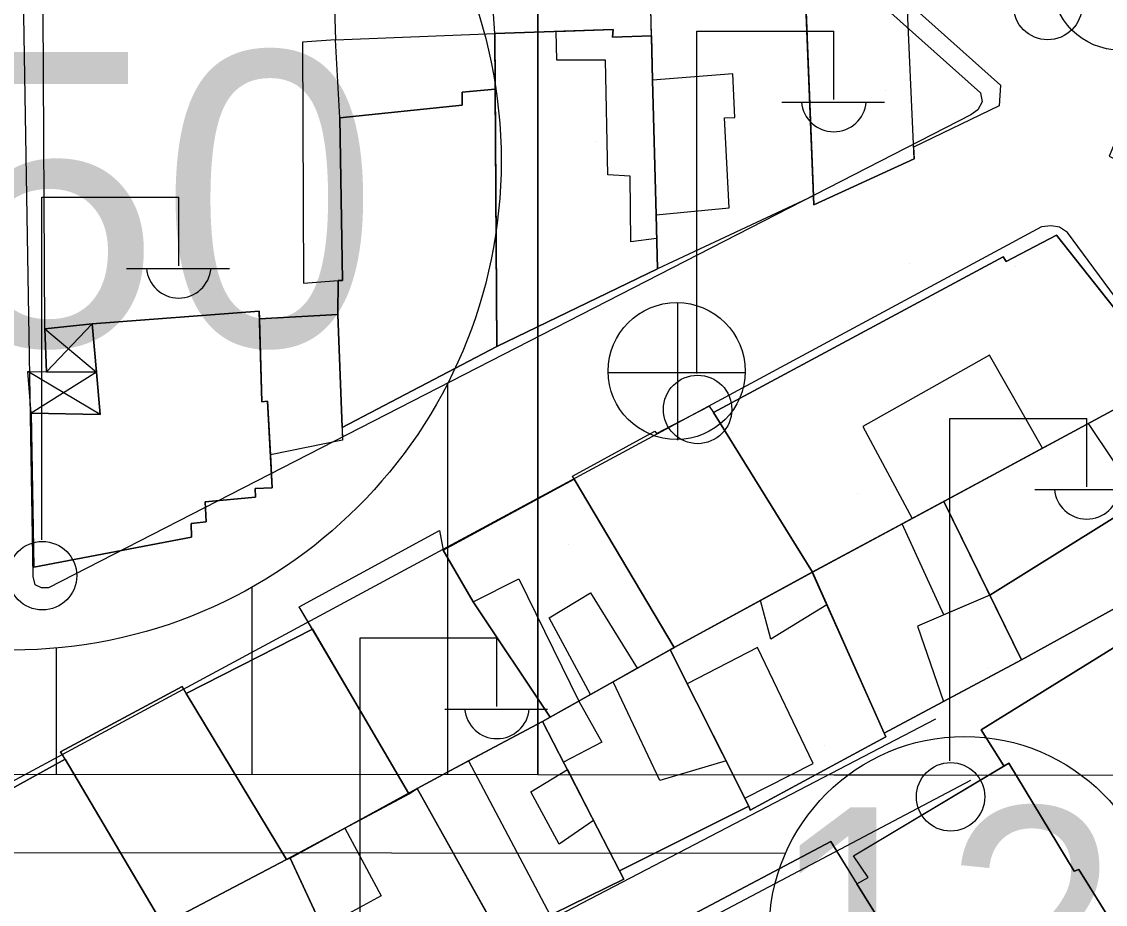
# Model space of a CAD drawing. Extents: x 417997 to 421451, y 4451742 to 4455216.
# Drawn here: x 420935.4 to 420990.8, y 4452504.1 to 4452549.2 of the extents above; entities that cross this region are included whole.
import ezdxf

# ---------------------------------------------------------------- set-up
doc = ezdxf.new("R2010")
doc.units = 0
for name, color, linetype in [('ADA', 7, 'Continuous'), ('ADAKENARI', 7, 'Continuous'), ('B_Mesken', 7, 'Continuous'), ('B_Sundurma', 7, 'Continuous'), ('B_Teras', 7, 'Continuous'), ('Default', 7, 'Continuous'), ('KALDIRIM', 7, 'Continuous'), ('KD_DAIRE', 7, 'Continuous'), ('KD_YGEN', 7, 'Continuous'), ('PL_AYA_PARK_DINLENME', 7, 'Continuous'), ('PL_KON_MEV_350', 7, 'Continuous'), ('S_Elektrik_Diregi', 7, 'Continuous'), ('S_Rogar_Kapagi', 7, 'Continuous'), ('S_Rogar_Kapagi_Buski', 7, 'Continuous'), ('Sinir_Duvar_tek_tarafa_ait', 7, 'Continuous'), ('SM_DAIRE', 7, 'Continuous'), ('SM_TAKS', 7, 'Continuous'), ('TR_ORTAYOGUNKONUT', 7, 'Continuous'), ('TR_PARKALANI', 7, 'Continuous'), ('Yol_Sose', 7, 'Continuous')]:
    doc.layers.add(name, color=color, linetype=linetype)

# ---------------------------------------------------------------- blocks, each defined once
blk = doc.blocks.new('POINT_DISPLAY')
at = {"layer": 'Default'}
blk.add_line((0, 0), (0, 0), dxfattribs=at)

msp = doc.modelspace()

# ---------------------------------------------------------------- linework, layer by layer
at = {"layer": 'ADA'}
msp.add_line((420961.746, 4452565.871), (420961.746, 4452510.753), dxfattribs=at)
msp.add_line((420961.746, 4452565.871), (420961.746, 4452510.753), dxfattribs=at)
at = {"layer": 'ADAKENARI'}
for p, q in [((420961.746, 4452510.753), (420907.176, 4452510.794)), ((420961.746, 4452510.753), (420907.176, 4452510.794)), ((421040.932, 4452510.693), (420961.746, 4452510.753)), ((421040.932, 4452510.693), (420961.746, 4452510.753))]:
    msp.add_line(p, q, dxfattribs=at)
at = {"layer": 'B_Mesken'}
for points in [[(420980.972, 4452542.236), (420975.851, 4452539.888), (420975.311, 4452553.437), (420976.298, 4452554.799), (420980.596, 4452550.969), (420980.626, 4452550.265), (420985.387, 4452546.007), (420985.325, 4452544.945), (420980.947, 4452542.827)], [(420980.972, 4452542.236), (420975.851, 4452539.888), (420975.833, 4452540.338), (420975.407, 4452551.046), (420975.311, 4452553.437), (420976.298, 4452554.799), (420980.596, 4452550.969), (420980.626, 4452550.265), (420985.387, 4452546.007), (420985.325, 4452544.945), (420980.947, 4452542.827)], [(420975.833, 4452540.338), (420967.855, 4452536.612), (420967.784, 4452539.371), (420967.594, 4452546.25), (420967.497, 4452550.65), (420975.406, 4452551.046)], [(420975.833, 4452540.338), (420967.855, 4452536.612), (420967.784, 4452539.371), (420967.594, 4452546.25), (420967.544, 4452548.524), (420967.497, 4452550.65), (420975.407, 4452551.046)], [(420936.527, 4452533.557), (420936.443, 4452549.799), (420951.319, 4452550.495), (420951.401, 4452548.315), (420949.7, 4452548.198), (420949.765, 4452535.888), (420951.531, 4452536.016), (420951.516, 4452534.278), (420947.508, 4452534.06), (420947.497, 4452534.457), (420938.955, 4452533.81)], [(420951.531, 4452536.016), (420951.517, 4452534.278), (420947.508, 4452534.06), (420947.497, 4452534.457), (420938.955, 4452533.81), (420936.527, 4452533.557), (420936.443, 4452549.799), (420944.841, 4452550.192), (420951.319, 4452550.495), (420951.401, 4452548.315), (420949.7, 4452548.198), (420949.765, 4452535.888)], [(420967.544, 4452548.524), (420965.552, 4452548.46), (420965.596, 4452548.845), (420959.54, 4452548.644), (420959.645, 4452532.647), (420967.855, 4452536.612), (420967.784, 4452539.371), (420967.594, 4452546.25)], [(420967.544, 4452548.524), (420967.594, 4452546.25), (420967.784, 4452539.371), (420967.855, 4452536.612), (420959.645, 4452532.647), (420959.559, 4452545.805), (420959.54, 4452548.644), (420965.597, 4452548.845), (420965.552, 4452548.46)], [(420951.733, 4452528.513), (420959.645, 4452532.647), (420959.559, 4452545.805), (420957.867, 4452545.639), (420957.867, 4452544.977), (420951.617, 4452544.338), (420951.751, 4452536.027), (420951.531, 4452536.016), (420951.516, 4452534.278)], [(420959.645, 4452532.647), (420951.733, 4452528.513), (420951.517, 4452534.278), (420951.531, 4452536.016), (420951.751, 4452536.027), (420951.617, 4452544.338), (420957.867, 4452544.977), (420957.867, 4452545.639), (420959.559, 4452545.805)], [(420975.773, 4452521.113), (420994.084, 4452530.975), (420988.256, 4452538.331), (420985.682, 4452536.993), (420985.523, 4452537.229), (420970.729, 4452529.279)], [(420994.084, 4452530.975), (420982.499, 4452524.735), (420975.774, 4452521.113), (420970.729, 4452529.279), (420985.522, 4452537.229), (420985.682, 4452536.993), (420988.256, 4452538.331)], [(420935.964, 4452521.365), (420944.039, 4452522.9), (420944.01, 4452523.611), (420944.789, 4452523.683), (420944.736, 4452524.718), (420947.3, 4452524.949), (420947.283, 4452525.385), (420948.156, 4452525.418), (420947.917, 4452529.85), (420947.625, 4452529.823), (420947.497, 4452534.457), (420938.955, 4452533.81), (420939.361, 4452529.169), (420935.83, 4452529.245)], [(420947.508, 4452534.06), (420947.625, 4452529.823), (420947.917, 4452529.85), (420948.065, 4452527.118), (420948.156, 4452525.418), (420947.284, 4452525.385), (420947.3, 4452524.949), (420944.736, 4452524.718), (420944.789, 4452523.683), (420944.011, 4452523.611), (420944.039, 4452522.9), (420935.964, 4452521.365), (420935.83, 4452529.246), (420939.361, 4452529.169), (420939.171, 4452531.341), (420938.955, 4452533.81), (420947.497, 4452534.457)], [(420951.516, 4452534.278), (420951.757, 4452527.864), (420948.064, 4452527.118), (420947.917, 4452529.85), (420947.625, 4452529.823), (420947.508, 4452534.06)], [(420951.733, 4452528.513), (420951.758, 4452527.864), (420948.065, 4452527.118), (420947.917, 4452529.85), (420947.625, 4452529.823), (420947.508, 4452534.06), (420951.517, 4452534.278)], [(420986.462, 4452516.636), (420999.044, 4452523.564), (420994.084, 4452530.975), (420982.499, 4452524.735)], [(420986.462, 4452516.636), (420982.499, 4452524.735), (420994.084, 4452530.975), (420999.044, 4452523.564)], [(420975.773, 4452521.113), (420968.712, 4452517.266), (420963.507, 4452526.021), (420967.717, 4452528.321), (420967.805, 4452528.202), (420970.5, 4452529.599), (420970.729, 4452529.279)], [(420970.729, 4452529.279), (420975.774, 4452521.113), (420968.712, 4452517.266), (420963.597, 4452525.869), (420963.507, 4452526.021), (420967.717, 4452528.322), (420967.805, 4452528.202), (420970.501, 4452529.599)], [(420956.905, 4452522.243), (420963.597, 4452525.869), (420968.712, 4452517.266), (420962.366, 4452513.699), (420958.435, 4452519.607)], [(420968.712, 4452517.266), (420968.499, 4452517.147), (420962.366, 4452513.699), (420958.435, 4452519.607), (420956.905, 4452522.243), (420963.597, 4452525.869)], [(420979.449, 4452512.894), (420986.462, 4452516.636), (420982.499, 4452524.735), (420975.773, 4452521.113)], [(420986.462, 4452516.636), (420979.449, 4452512.894), (420975.774, 4452521.113), (420982.499, 4452524.735)], [(420994.375, 4452497.928), (420989.402, 4452505.929), (420989.153, 4452505.834), (420985.82, 4452511.363), (420985.571, 4452511.214), (420984.406, 4452513.055), (421001.92, 4452523.916), (421008.838, 4452513.155), (421008.298, 4452512.824), (421012.169, 4452506.898), (420998.552, 4452498.832), (420998.328, 4452499.3), (420994.766, 4452497.11)], [(420994.374, 4452497.928), (420994.766, 4452497.11), (420998.328, 4452499.3), (420998.552, 4452498.832), (421012.169, 4452506.898), (421008.298, 4452512.824), (421008.838, 4452513.155), (421001.92, 4452523.915), (420984.406, 4452513.055), (420985.571, 4452511.214), (420985.82, 4452511.362), (420989.153, 4452505.834), (420989.402, 4452505.929)], [(420956.905, 4452522.243), (420958.435, 4452519.607), (420962.366, 4452513.699), (420961.986, 4452513.486), (420958.198, 4452511.467), (420955.578, 4452510.07), (420955.154, 4452509.781), (420949.541, 4452519.348), (420956.707, 4452523.248)], [(420956.905, 4452522.243), (420958.435, 4452519.607), (420962.366, 4452513.699), (420961.986, 4452513.486), (420958.198, 4452511.467), (420955.578, 4452510.07), (420955.154, 4452509.781), (420955.129, 4452509.824), (420950.216, 4452518.199), (420949.542, 4452519.348), (420956.707, 4452523.248)], [(420972.522, 4452509.167), (420972.603, 4452508.952), (420979.536, 4452512.699), (420975.773, 4452521.113), (420968.712, 4452517.266), (420968.499, 4452517.147)], [(420979.449, 4452512.894), (420979.536, 4452512.699), (420972.603, 4452508.952), (420972.522, 4452509.167), (420968.499, 4452517.147), (420968.712, 4452517.266), (420975.774, 4452521.113)], [(420948.896, 4452506.431), (420951.866, 4452508.034), (420955.154, 4452509.781), (420950.216, 4452518.199), (420943.769, 4452514.924)], [(420955.154, 4452509.781), (420951.867, 4452508.034), (420948.897, 4452506.431), (420943.769, 4452514.924), (420950.216, 4452518.199), (420955.129, 4452509.824)], [(420965.913, 4452505.863), (420972.522, 4452509.167), (420968.499, 4452517.147), (420961.986, 4452513.486)], [(420972.522, 4452509.167), (420965.913, 4452505.863), (420961.986, 4452513.486), (420962.366, 4452513.699), (420968.499, 4452517.147)], [(420937.341, 4452511.939), (420942.57, 4452503.119), (420948.896, 4452506.431), (420943.557, 4452515.275)], [(420943.769, 4452514.924), (420948.897, 4452506.431), (420942.57, 4452503.119), (420937.57, 4452511.554), (420937.341, 4452511.939), (420943.557, 4452515.275)], [(420955.578, 4452510.07), (420959.882, 4452502.357), (420966.136, 4452505.429), (420961.986, 4452513.486)], [(420965.913, 4452505.863), (420966.136, 4452505.43), (420959.882, 4452502.357), (420959.699, 4452502.686), (420955.578, 4452510.07), (420958.198, 4452511.467), (420961.986, 4452513.486)], [(420931.702, 4452497.51), (420942.57, 4452503.119), (420937.569, 4452511.554), (420925.871, 4452505.109), (420930.103, 4452499.605)], [(420942.57, 4452503.119), (420931.702, 4452497.51), (420930.103, 4452499.605), (420925.871, 4452505.109), (420937.57, 4452511.554)], [(420994.375, 4452497.928), (420990.159, 4452495.369), (420985.53, 4452493.098), (420985.226, 4452493.664), (420978.054, 4452505.196), (420978.624, 4452505.509), (420977.885, 4452506.626), (420985.571, 4452511.214), (420985.82, 4452511.363), (420989.153, 4452505.834), (420989.402, 4452505.929)], [(420978.054, 4452505.196), (420978.624, 4452505.509), (420977.885, 4452506.626), (420985.82, 4452511.362), (420989.153, 4452505.834), (420989.402, 4452505.929), (420994.374, 4452497.928), (420990.159, 4452495.369), (420985.53, 4452493.098), (420985.226, 4452493.664)], [(420952.633, 4452498.832), (420959.698, 4452502.686), (420955.578, 4452510.07), (420949.075, 4452506.502)], [(420951.867, 4452508.034), (420955.154, 4452509.781), (420955.578, 4452510.07), (420959.699, 4452502.686), (420952.633, 4452498.832), (420949.075, 4452506.503)], [(420969.153, 4452503.358), (420977.894, 4452489.7), (420985.226, 4452493.664), (420976.712, 4452507.355)], [(420978.054, 4452505.196), (420985.226, 4452493.664), (420977.894, 4452489.7), (420970.679, 4452500.973), (420969.153, 4452503.359), (420976.712, 4452507.355)], [(420952.633, 4452498.832), (420952.824, 4452498.42), (420949.855, 4452496.879), (420950.014, 4452496.559), (420946.699, 4452494.884), (420944.846, 4452498.629), (420944.937, 4452498.676), (420942.57, 4452503.119), (420948.897, 4452506.431), (420949.075, 4452506.503)], [(420942.57, 4452503.119), (420944.937, 4452498.676), (420944.846, 4452498.629), (420946.699, 4452494.884), (420950.014, 4452496.559), (420949.855, 4452496.879), (420952.824, 4452498.42), (420949.075, 4452506.502), (420948.896, 4452506.431)]]:
    msp.add_lwpolyline(points, close=True, dxfattribs=at)
at = {"layer": 'B_Sundurma'}
for p, q in [((420936.622, 4452531.358), (420938.955, 4452533.81)), ((420936.527, 4452533.557), (420939.171, 4452531.341)), ((420939.361, 4452529.169), (420935.658, 4452531.364)), ((420939.171, 4452531.341), (420935.83, 4452529.245))]:
    msp.add_line(p, q, dxfattribs=at)
for points in [[(420936.527, 4452533.557), (420936.622, 4452531.358), (420939.171, 4452531.341), (420938.955, 4452533.81)], [(420939.171, 4452531.341), (420936.622, 4452531.358), (420936.527, 4452533.557), (420938.955, 4452533.81)], [(420939.171, 4452531.341), (420939.361, 4452529.169), (420935.83, 4452529.245), (420935.658, 4452531.364)], [(420936.622, 4452531.358), (420939.171, 4452531.341), (420939.361, 4452529.169), (420935.83, 4452529.246), (420935.658, 4452531.364)]]:
    msp.add_lwpolyline(points, close=True, dxfattribs=at)
at = {"layer": 'B_Teras'}
for points in [[(420975.311, 4452553.437), (420975.851, 4452539.888), (420980.972, 4452542.236), (420980.596, 4452550.969), (420976.298, 4452554.799)], [(420967.815, 4452538.169), (420966.486, 4452537.99), (420966.466, 4452541.359), (420965.318, 4452541.421), (420965.206, 4452547.28), (420962.717, 4452547.278), (420962.677, 4452548.748), (420965.596, 4452548.845), (420965.552, 4452548.46), (420967.544, 4452548.524), (420967.594, 4452546.25)], [(420967.594, 4452546.25), (420967.784, 4452539.371), (420971.517, 4452539.725), (420971.29, 4452544.335), (420971.807, 4452544.345), (420971.712, 4452546.576)], [(420987.535, 4452527.448), (420984.837, 4452532.205), (420978.363, 4452528.554), (420980.871, 4452523.859), (420982.499, 4452524.735)], [(420982.499, 4452524.735), (420984.846, 4452519.937), (420992.544, 4452524.742), (420989.893, 4452528.718), (420987.535, 4452527.448)], [(420984.846, 4452519.937), (420986.462, 4452516.636), (420995.296, 4452521.5), (420993.225, 4452525.193), (420992.544, 4452524.742)], [(420982.501, 4452518.937), (420980.372, 4452523.59), (420982.499, 4452524.735), (420984.846, 4452519.937)], [(420973.128, 4452519.672), (420975.773, 4452521.113), (420976.519, 4452519.446), (420973.658, 4452517.699)], [(420960.769, 4452520.778), (420963.83, 4452514.522), (420962.366, 4452513.699), (420958.435, 4452519.607)], [(420966.818, 4452516.202), (420965.585, 4452515.509), (420964.427, 4452514.858), (420962.315, 4452518.778), (420964.429, 4452520.055)], [(420984.846, 4452519.937), (420981.158, 4452518.364), (420982.477, 4452514.509), (420986.462, 4452516.636)], [(420971.363, 4452511.467), (420967.978, 4452510.471), (420965.585, 4452515.509), (420968.499, 4452517.147), (420969.372, 4452515.415)], [(420972.321, 4452509.566), (420975.822, 4452511.342), (420972.965, 4452517.259), (420969.372, 4452515.415)], [(420965.011, 4452512.43), (420963.056, 4452511.409), (420961.986, 4452513.486), (420962.366, 4452513.699), (420963.83, 4452514.522)], [(420958.198, 4452511.467), (420962.377, 4452503.583), (420959.882, 4452502.357), (420955.578, 4452510.07)], [(420961.376, 4452509.888), (420963.25, 4452511.032), (420964.593, 4452508.424), (420962.834, 4452507.216)], [(420953.731, 4452504.583), (420950.725, 4452502.945), (420949.075, 4452506.502), (420951.866, 4452508.034)]]:
    msp.add_lwpolyline(points, close=True, dxfattribs=at)
at = {"layer": 'KALDIRIM'}
msp.add_line((420974.403, 4452506.743), (420878.154, 4452506.815), dxfattribs=at)
msp.add_line((420974.403, 4452506.743), (420878.154, 4452506.815), dxfattribs=at)
at = {"layer": 'KD_DAIRE'}
msp.add_circle((420983.559, 4452502.721), 10, dxfattribs=at)
msp.add_circle((420983.559, 4452502.721), 10, dxfattribs=at)
at = {"layer": 'PL_AYA_PARK_DINLENME'}
msp.add_lwpolyline([(420865.852, 4452665.575), (420934.438, 4452652.874), (421020.171, 4452624.931), (421083.042, 4452768.454), (421045.573, 4452802.747), (421049.812, 4452811.417), (421094.473, 4452793.222), (421111.619, 4452786.236), (421027.157, 4452585.558), (421011.915, 4452592.544), (420990.958, 4452542.374), (421045.971, 4452514.144), (421040.932, 4452510.693), (420961.746, 4452510.753), (420961.746, 4452565.871), (420907.131, 4452617.311)], dxfattribs=at)
msp.add_lwpolyline([(420865.852, 4452665.575), (420934.438, 4452652.874), (421020.171, 4452624.931), (421083.042, 4452768.454), (421045.573, 4452802.747), (421049.812, 4452811.417), (421094.473, 4452793.222), (421111.619, 4452786.236), (421027.157, 4452585.558), (421011.915, 4452592.544), (420990.958, 4452542.374), (421045.971, 4452514.144), (421040.932, 4452510.693), (420961.746, 4452510.753), (420961.746, 4452565.871), (420907.131, 4452617.311)], dxfattribs=at)
at = {"layer": 'PL_KON_MEV_350'}
msp.add_lwpolyline([(420961.746, 4452510.753), (420907.176, 4452510.794), (420907.131, 4452617.311), (420961.746, 4452565.871)], close=True, dxfattribs=at)
at = {"layer": 'S_Elektrik_Diregi'}
for p, q in [((420969.872, 4452531.266), (420969.872, 4452548.766)), ((420969.872, 4452548.766), (420976.872, 4452548.766)), ((420976.872, 4452545.266), (420976.872, 4452548.766)), ((420974.212, 4452545.126), (420979.462, 4452545.126)), ((420936.378, 4452522.77), (420936.378, 4452540.27)), ((420936.378, 4452540.27), (420943.378, 4452540.27)), ((420943.378, 4452536.77), (420943.378, 4452540.27)), ((420940.718, 4452536.63), (420945.968, 4452536.63)), ((420982.805, 4452511.473), (420982.805, 4452528.973)), ((420982.805, 4452528.973), (420989.805, 4452528.973)), ((420989.805, 4452525.473), (420989.805, 4452528.973)), ((420987.145, 4452525.333), (420992.395, 4452525.333)), ((420952.65, 4452500.254), (420952.65, 4452517.754)), ((420952.65, 4452517.754), (420959.65, 4452517.754)), ((420959.65, 4452514.254), (420959.65, 4452517.754)), ((420956.99, 4452514.114), (420962.24, 4452514.114))]:
    msp.add_line(p, q, dxfattribs=at)
for centre in [(420987.807, 4452550.07), (420969.908, 4452529.431), (420936.414, 4452520.934), (420982.841, 4452509.637)]:
    msp.add_circle(centre, 1.75, dxfattribs=at)
for centre in [(420976.873, 4452545.279), (420943.379, 4452536.783), (420989.805, 4452525.486), (420959.651, 4452514.267)]:
    msp.add_arc(centre, 1.658, 184.8384, 355.1464, dxfattribs=at)
at = {"layer": 'S_Rogar_Kapagi'}
for p, q in [((420968.891, 4452527.861), (420968.891, 4452534.861)), ((420965.321, 4452531.326), (420972.321, 4452531.326))]:
    msp.add_line(p, q, dxfattribs=at)
msp.add_circle((420968.838, 4452531.39), 3.5, dxfattribs=at)
at = {"layer": 'S_Rogar_Kapagi_Buski'}
msp.add_circle((420991.519, 4452551.294), 3.5, dxfattribs=at)
at = {"layer": 'Sinir_Duvar_tek_tarafa_ait'}
msp.add_lwpolyline([(420951.617, 4452544.338), (420951.401, 4452548.315), (420959.54, 4452548.644), (420959.473, 4452549.645)], dxfattribs=at)
at = {"layer": 'SM_DAIRE'}
msp.add_circle((420934.866, 4452542.136), 25, dxfattribs=at)
msp.add_circle((420934.866, 4452542.136), 25, dxfattribs=at)
at = {"layer": 'TR_ORTAYOGUNKONUT'}
for p, q in [((420957.131, 4452510.756), (420957.131, 4452530.765)), ((420957.131, 4452510.756), (420957.131, 4452530.765)), ((420947.131, 4452510.764), (420947.131, 4452520.351)), ((420947.131, 4452510.764), (420947.131, 4452520.351)), ((420937.131, 4452510.771), (420937.131, 4452517.238)), ((420937.131, 4452510.771), (420937.131, 4452517.238))]:
    msp.add_line(p, q, dxfattribs=at)
at = {"layer": 'Yol_Sose'}
msp.add_lwpolyline([(420939.276, 4452586.359), (420972.051, 4452556.616), (420984.365, 4452545.609), (420984.461, 4452545.147), (420984.237, 4452544.742), (420983.878, 4452544.493), (420936.715, 4452520.317), (420936.358, 4452520.311), (420936.045, 4452520.463), (420935.931, 4452520.893), (420934.864, 4452585.405), (420934.894, 4452585.809), (420935.038, 4452586.009), (420938.491, 4452586.809), (420938.875, 4452586.732)], close=True, dxfattribs=at)
for points in [[(420989.225, 4452495.518), (421011.037, 4452506.152), (421011.313, 4452506.375), (421011.43, 4452506.658), (421011.599, 4452507.406), (421011.589, 4452507.714), (421011.573, 4452507.942), (420998.532, 4452525.321), (420988.823, 4452538.471), (420988.405, 4452538.745), (420987.989, 4452538.808), (420987.484, 4452538.764), (420925.629, 4452505.448), (420925.071, 4452505.117), (420924.554, 4452504.701), (420907.194, 4452488.11)], [(420956.204, 4452500.146), (420982.08, 4452513.619)], [(420983.858, 4452510.477), (420959.298, 4452497.506), (420947.549, 4452490.982), (420941.118, 4452487.194), (420939.693, 4452486.084), (420925.614, 4452473.171), (420909.741, 4452457.864), (420909.62, 4452457.533), (420909.665, 4452457.27), (420921.759, 4452443.298), (420922.308, 4452443.047), (420922.771, 4452442.965), (420923.376, 4452443.034), (420923.676, 4452443.157), (420924.198, 4452443.548)]]:
    msp.add_lwpolyline(points, dxfattribs=at)

# ---------------------------------------------------------------- block references
at = {"layer": 'TR_PARKALANI', "xscale": 0.1, "yscale": 0.10000000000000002}
for p in [(420980.514, 4452548.777), (420980.514, 4452548.777), (420979.517, 4452545.72), (420979.517, 4452545.72), (420964.745, 4452543.115), (420964.745, 4452543.115), (420980.746, 4452536.871), (420980.746, 4452536.871), (420986.177, 4452536.74), (420986.177, 4452536.74), (420965.106, 4452534.551), (420965.106, 4452534.551), (420971.405, 4452534.136), (420971.405, 4452534.136), (420971.621, 4452528.26), (420971.621, 4452528.26), (420978.066, 4452525.156), (420978.066, 4452525.156), (420963.294, 4452522.551), (420963.294, 4452522.551), (420984.726, 4452516.176), (420984.726, 4452516.176), (420969.954, 4452513.571), (420969.954, 4452513.571), (420976.405, 4452512.251), (420976.405, 4452512.251)]:
    msp.add_blockref('POINT_DISPLAY', p, dxfattribs=at)

# ---------------------------------------------------------------- texts
at = {"layer": 'KD_YGEN'}
msp.add_text('12', height=12, dxfattribs=at).set_placement((420973.584, 4452497.106))
msp.add_text('12', height=12, dxfattribs=at).set_placement((420973.584, 4452497.106))
at = {"layer": 'SM_TAKS'}
msp.add_text('350', height=15, dxfattribs=at).set_placement((420920.125, 4452532.692))
msp.add_text('350', height=15, dxfattribs=at).set_placement((420920.125, 4452532.692))

doc.saveas('drawing.dxf')
